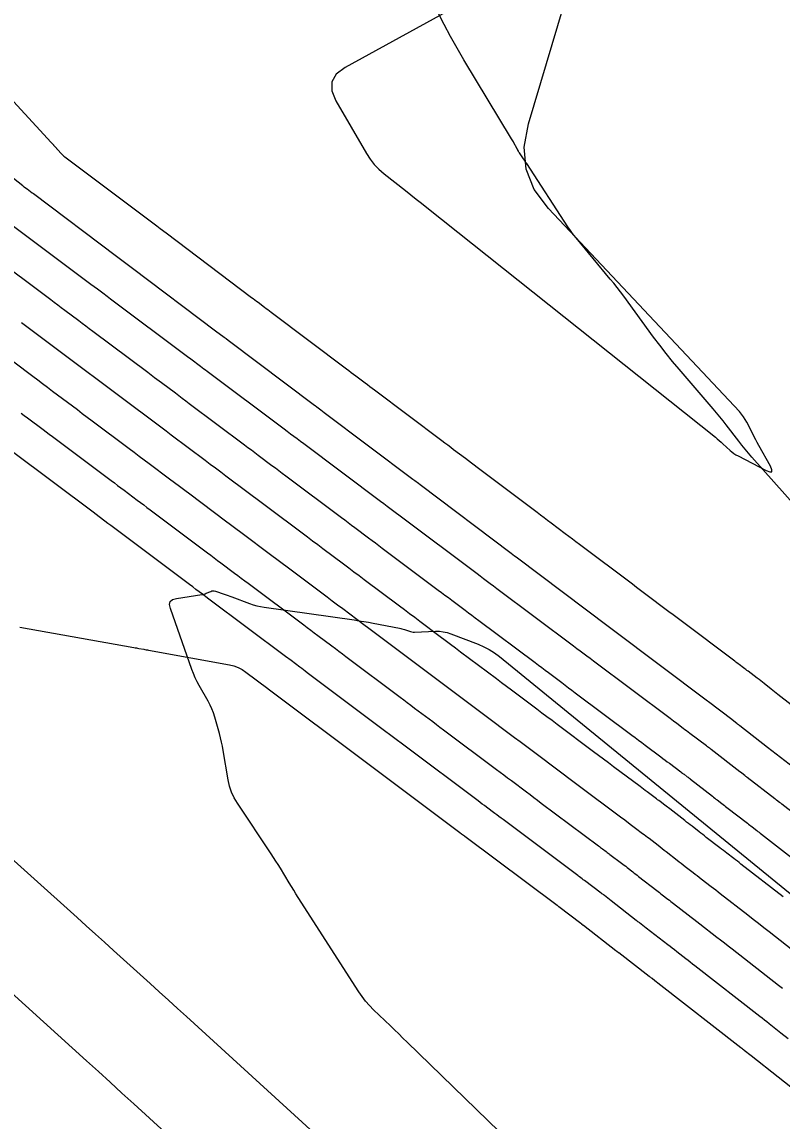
# Model space of a CAD drawing. Extents: x 1005228 to 1008882, y 1883389 to 1885754.
# Drawn here: x 1007678.8 to 1007741.8, y 1884777.6 to 1884868.6 of the extents above; entities that cross this region are included whole.
import ezdxf

# ---------------------------------------------------------------- set-up
doc = ezdxf.new("R2010")
doc.units = 0
for name, color, linetype in [('ATDIMS', 7, 'Continuous'), ('C-ANNO-NOTE', 7, 'Continuous'), ('S_BRIDGE', 7, 'Continuous'), ('TSOBSTACLE', 7, 'Continuous')]:
    doc.layers.add(name, color=color, linetype=linetype)

msp = doc.modelspace()

# ---------------------------------------------------------------- linework, layer by layer
at = {"layer": 'ATDIMS'}
for points in [[(1007744.961, 1884826.171), (1007739.272, 1884832.568), (1007738.991, 1884832.889), (1007738.717, 1884833.216), (1007738.45, 1884833.547), (1007738.188, 1884833.884), (1007737.155, 1884835.241), (1007736.894, 1884835.578), (1007736.629, 1884835.911), (1007736.358, 1884836.24), (1007736.082, 1884836.566), (1007733.249, 1884839.856), (1007732.701, 1884840.504), (1007732.166, 1884841.164), (1007731.645, 1884841.833), (1007731.136, 1884842.513), (1007728.659, 1884845.894), (1007728.389, 1884846.257), (1007728.114, 1884846.615), (1007727.833, 1884846.969), (1007727.547, 1884847.318), (1007724.713, 1884850.73), (1007724.533, 1884850.954), (1007724.359, 1884851.182), (1007724.192, 1884851.416), (1007724.032, 1884851.654), (1007720.621, 1884856.888), (1007720.557, 1884856.985), (1007720.493, 1884857.082), (1007720.428, 1884857.179), (1007720.362, 1884857.275), (1007720.008, 1884857.787), (1007719.987, 1884857.818), (1007719.967, 1884857.85), (1007719.947, 1884857.882), (1007719.929, 1884857.915), (1007719.858, 1884858.048), (1007719.84, 1884858.081), (1007719.822, 1884858.114), (1007719.804, 1884858.148), (1007719.787, 1884858.181), (1007719.554, 1884858.617), (1007719.509, 1884858.7), (1007719.463, 1884858.783), (1007719.415, 1884858.865), (1007719.367, 1884858.947), (1007715.405, 1884865.494), (1007714.84, 1884866.452), (1007714.298, 1884867.421), (1007713.777, 1884868.403), (1007713.279, 1884869.396)], [(1007741.869, 1884796.125), (1007738.366, 1884798.852), (1007738.222, 1884798.965), (1007738.077, 1884799.077), (1007737.932, 1884799.189), (1007737.787, 1884799.301), (1007737.207, 1884799.748), (1007737.062, 1884799.86), (1007736.917, 1884799.971), (1007736.772, 1884800.083), (1007736.627, 1884800.195), (1007735.503, 1884801.062), (1007735.355, 1884801.177), (1007735.206, 1884801.292), (1007735.057, 1884801.407), (1007734.909, 1884801.523), (1007734.316, 1884801.985), (1007734.168, 1884802.1), (1007734.02, 1884802.216), (1007733.871, 1884802.331), (1007733.723, 1884802.447), (1007732.473, 1884803.42), (1007732.373, 1884803.497), (1007732.273, 1884803.573), (1007732.173, 1884803.649), (1007732.073, 1884803.725), (1007731.67, 1884804.027), (1007731.57, 1884804.103), (1007731.469, 1884804.178), (1007731.368, 1884804.253), (1007731.268, 1884804.329), (1007730.591, 1884804.835), (1007730.445, 1884804.945), (1007730.298, 1884805.055), (1007730.152, 1884805.164), (1007730.006, 1884805.274), (1007727.817, 1884806.914), (1007727.404, 1884807.224), (1007726.99, 1884807.533), (1007726.577, 1884807.843), (1007726.163, 1884808.153), (1007723.132, 1884810.425), (1007722.714, 1884810.739), (1007722.296, 1884811.052), (1007721.878, 1884811.365), (1007721.46, 1884811.679), (1007719.788, 1884812.932), (1007719.37, 1884813.246), (1007718.952, 1884813.559), (1007718.534, 1884813.872), (1007718.115, 1884814.186), (1007715.14, 1884816.416), (1007714.717, 1884816.733), (1007714.294, 1884817.05), (1007713.871, 1884817.367), (1007713.448, 1884817.684), (1007711.757, 1884818.952), (1007711.334, 1884819.268), (1007710.911, 1884819.585), (1007710.488, 1884819.902), (1007710.065, 1884820.219), (1007707.148, 1884822.406), (1007706.72, 1884822.727), (1007706.292, 1884823.048), (1007705.865, 1884823.368), (1007705.437, 1884823.689), (1007703.726, 1884824.972), (1007703.298, 1884825.292), (1007702.87, 1884825.613), (1007702.442, 1884825.934), (1007702.015, 1884826.254), (1007699.157, 1884828.397), (1007698.724, 1884828.721), (1007698.291, 1884829.046), (1007697.858, 1884829.37), (1007697.425, 1884829.695), (1007695.692, 1884830.993), (1007695.259, 1884831.317), (1007694.826, 1884831.642), (1007694.393, 1884831.966), (1007693.96, 1884832.291), (1007691.165, 1884834.386), (1007690.726, 1884834.715), (1007690.288, 1884835.043), (1007689.85, 1884835.372), (1007689.412, 1884835.7), (1007687.659, 1884837.014), (1007687.221, 1884837.343), (1007686.783, 1884837.672), (1007686.344, 1884838), (1007685.906, 1884838.329), (1007683.175, 1884840.376), (1007682.731, 1884840.709), (1007682.287, 1884841.042), (1007681.843, 1884841.374), (1007681.4, 1884841.707), (1007679.624, 1884843.038), (1007679.18, 1884843.37), (1007678.736, 1884843.703)]]:
    msp.add_lwpolyline(points, dxfattribs=at)
at = {"layer": 'C-ANNO-NOTE'}
for points in [[(1007716.794, 1884871.04), (1007705.561, 1884864.849), (1007704.837, 1884864.304), (1007704.469, 1884863.66), (1007704.455, 1884862.919), (1007704.796, 1884862.079), (1007707.338, 1884857.726), (1007707.643, 1884857.255), (1007707.987, 1884856.819), (1007708.372, 1884856.417), (1007708.796, 1884856.05), (1007710.572, 1884854.65), (1007711.016, 1884854.3), (1007711.459, 1884853.949), (1007711.902, 1884853.598), (1007712.345, 1884853.246), (1007736.25, 1884834.213), (1007736.409, 1884834.085), (1007736.565, 1884833.953), (1007736.719, 1884833.819), (1007736.87, 1884833.682), (1007737.472, 1884833.129), (1007737.626, 1884832.997), (1007737.788, 1884832.875), (1007737.958, 1884832.765), (1007738.136, 1884832.666), (1007740.474, 1884831.461), (1007740.774, 1884831.339), (1007740.93, 1884831.356), (1007740.942, 1884831.513), (1007740.811, 1884831.809), (1007739.852, 1884833.531), (1007739.722, 1884833.768), (1007739.594, 1884834.007), (1007739.469, 1884834.247), (1007739.347, 1884834.488), (1007738.863, 1884835.457), (1007738.734, 1884835.694), (1007738.589, 1884835.919), (1007738.428, 1884836.133), (1007738.25, 1884836.336), (1007722.42, 1884853.167), (1007721.247, 1884854.743), (1007720.578, 1884856.438), (1007720.415, 1884858.253), (1007720.756, 1884860.188), (1007724.21, 1884871.794)], [(1007722.164, 1884772.961), (1007710.708, 1884784.093), (1007710.361, 1884784.43), (1007710.013, 1884784.767), (1007709.665, 1884785.103), (1007709.316, 1884785.439), (1007707.922, 1884786.782), (1007707.584, 1884787.127), (1007707.268, 1884787.489), (1007706.974, 1884787.87), (1007706.701, 1884788.268), (1007701.688, 1884796.082), (1007701.497, 1884796.381), (1007701.308, 1884796.681), (1007701.121, 1884796.983), (1007700.936, 1884797.285), (1007700.199, 1884798.498), (1007700.013, 1884798.8), (1007699.824, 1884799.1), (1007699.632, 1884799.398), (1007699.437, 1884799.694), (1007696.647, 1884803.885), (1007696.378, 1884804.338), (1007696.16, 1884804.812), (1007695.994, 1884805.305), (1007695.88, 1884805.82), (1007695.466, 1884808.261), (1007695.402, 1884808.613), (1007695.328, 1884808.962), (1007695.245, 1884809.309), (1007695.153, 1884809.654), (1007694.767, 1884811.029), (1007694.66, 1884811.369), (1007694.533, 1884811.7), (1007694.386, 1884812.023), (1007694.219, 1884812.338), (1007693.476, 1884813.637), (1007693.301, 1884813.96), (1007693.14, 1884814.29), (1007692.995, 1884814.628), (1007692.865, 1884814.972), (1007691.084, 1884820.021), (1007691.019, 1884820.346), (1007691.082, 1884820.596), (1007691.272, 1884820.768), (1007691.59, 1884820.864), (1007693.68, 1884821.18), (1007693.779, 1884821.198), (1007693.876, 1884821.222), (1007693.971, 1884821.252), (1007694.065, 1884821.289), (1007694.437, 1884821.445), (1007694.53, 1884821.475), (1007694.624, 1884821.487), (1007694.718, 1884821.482), (1007694.813, 1884821.458), (1007695.556, 1884821.201), (1007695.711, 1884821.147), (1007695.866, 1884821.092), (1007696.021, 1884821.037), (1007696.176, 1884820.98), (1007697.646, 1884820.439), (1007697.945, 1884820.338), (1007698.247, 1884820.253), (1007698.554, 1884820.184), (1007698.865, 1884820.131), (1007706.31, 1884819.075), (1007706.71, 1884819.016), (1007707.109, 1884818.952), (1007707.507, 1884818.882), (1007707.904, 1884818.808), (1007710.072, 1884818.387), (1007710.177, 1884818.364), (1007710.281, 1884818.338), (1007710.384, 1884818.309), (1007710.487, 1884818.276), (1007710.893, 1884818.136), (1007710.996, 1884818.106), (1007711.1, 1884818.086), (1007711.205, 1884818.075), (1007711.311, 1884818.074), (1007713.062, 1884818.139), (1007713.387, 1884818.135), (1007713.706, 1884818.098), (1007714.021, 1884818.029), (1007714.329, 1884817.928), (1007716.594, 1884817.062), (1007717.064, 1884816.861), (1007717.512, 1884816.625), (1007717.941, 1884816.353), (1007718.349, 1884816.047), (1007748.138, 1884791.772)], [(1007705.203, 1884774.521), (1007692.427, 1884786.203), (1007691.675, 1884786.891), (1007690.921, 1884787.577), (1007690.166, 1884788.263), (1007689.411, 1884788.947), (1007686.386, 1884791.682), (1007685.63, 1884792.366), (1007684.873, 1884793.049), (1007684.116, 1884793.731), (1007683.358, 1884794.413), (1007668.803, 1884807.498)]]:
    msp.add_lwpolyline(points, dxfattribs=at)
at = {"layer": 'S_BRIDGE'}
msp.add_lwpolyline([(1007691.94, 1884775.424), (1007688.045, 1884778.985), (1007687.071, 1884779.875), (1007686.095, 1884780.763), (1007685.118, 1884781.65), (1007684.14, 1884782.536), (1007675.497, 1884790.354)], dxfattribs=at)
at = {"layer": 'TSOBSTACLE'}
for points in [[(1007742.531, 1884812.038), (1007741.438, 1884812.9), (1007741.295, 1884813.012), (1007741.153, 1884813.124), (1007741.011, 1884813.237), (1007740.868, 1884813.349), (1007740.299, 1884813.799), (1007740.157, 1884813.911), (1007740.014, 1884814.022), (1007739.87, 1884814.132), (1007739.725, 1884814.242), (1007738.962, 1884814.818), (1007738.87, 1884814.887), (1007738.778, 1884814.957), (1007738.686, 1884815.026), (1007738.594, 1884815.095), (1007738.226, 1884815.371), (1007738.134, 1884815.44), (1007738.042, 1884815.509), (1007737.95, 1884815.579), (1007737.858, 1884815.648), (1007733.413, 1884818.991), (1007733.077, 1884819.244), (1007732.741, 1884819.497), (1007732.404, 1884819.75), (1007732.068, 1884820.003), (1007730.723, 1884821.015), (1007730.387, 1884821.268), (1007730.051, 1884821.521), (1007729.715, 1884821.774), (1007729.378, 1884822.027), (1007724.987, 1884825.333), (1007724.694, 1884825.553), (1007724.402, 1884825.774), (1007724.109, 1884825.994), (1007723.816, 1884826.214), (1007722.646, 1884827.095), (1007722.353, 1884827.315), (1007722.06, 1884827.535), (1007721.768, 1884827.756), (1007721.475, 1884827.976), (1007716.519, 1884831.706), (1007716.275, 1884831.89), (1007716.03, 1884832.075), (1007715.785, 1884832.259), (1007715.54, 1884832.443), (1007714.561, 1884833.18), (1007714.316, 1884833.364), (1007714.071, 1884833.549), (1007713.826, 1884833.733), (1007713.581, 1884833.917), (1007708.007, 1884838.11), (1007707.814, 1884838.255), (1007707.621, 1884838.4), (1007707.429, 1884838.545), (1007707.236, 1884838.69), (1007706.465, 1884839.27), (1007706.272, 1884839.415), (1007706.079, 1884839.56), (1007705.886, 1884839.706), (1007705.693, 1884839.851), (1007699.436, 1884844.562), (1007699.301, 1884844.663), (1007699.166, 1884844.764), (1007699.032, 1884844.866), (1007698.897, 1884844.967), (1007698.359, 1884845.372), (1007698.224, 1884845.473), (1007698.089, 1884845.575), (1007697.955, 1884845.676), (1007697.82, 1884845.777), (1007690.728, 1884851.116), (1007690.239, 1884851.484), (1007690.099, 1884851.589), (1007689.96, 1884851.694), (1007682.344, 1884857.422), (1007682.32, 1884857.441), (1007682.298, 1884857.46), (1007682.276, 1884857.48), (1007682.255, 1884857.502), (1007682.132, 1884857.634), (1007682.13, 1884857.636), (1007681.69, 1884858.126), (1007681.683, 1884858.132), (1007681.483, 1884858.347), (1007681.461, 1884858.37), (1007681.439, 1884858.394), (1007681.417, 1884858.417), (1007681.395, 1884858.441), (1007681.286, 1884858.559), (1007681.22, 1884858.63), (1007675.571, 1884864.729)], [(1007743.452, 1884806.297), (1007740.585, 1884808.509), (1007740.571, 1884808.519), (1007738.291, 1884810.294), (1007738.225, 1884810.346), (1007738.159, 1884810.397), (1007738.093, 1884810.449), (1007738.028, 1884810.5), (1007737.636, 1884810.81), (1007737.627, 1884810.817), (1007735.672, 1884812.285), (1007735.601, 1884812.338), (1007727.708, 1884818.278), (1007727.477, 1884818.452), (1007719.747, 1884824.269), (1007719.611, 1884824.371), (1007719.341, 1884824.575), (1007711.789, 1884830.258), (1007711.639, 1884830.371), (1007711.34, 1884830.596), (1007711.19, 1884830.709), (1007703.834, 1884836.244), (1007703.698, 1884836.346), (1007703.563, 1884836.448), (1007703.225, 1884836.703), (1007703.089, 1884836.805), (1007703.021, 1884836.856), (1007695.883, 1884842.228), (1007695.708, 1884842.359), (1007695.533, 1884842.491), (1007694.833, 1884843.018), (1007687.937, 1884848.209), (1007687.827, 1884848.291), (1007687.718, 1884848.373), (1007687.608, 1884848.456), (1007687.499, 1884848.538), (1007687.06, 1884848.868), (1007686.951, 1884848.951), (1007686.841, 1884849.033), (1007686.731, 1884849.115), (1007686.622, 1884849.198), (1007679.743, 1884854.374), (1007679.711, 1884854.399), (1007679.662, 1884854.435), (1007679.646, 1884854.448), (1007679.212, 1884854.773), (1007679.162, 1884854.811), (1007678.983, 1884854.946), (1007678.951, 1884854.97), (1007678.92, 1884854.994), (1007678.889, 1884855.018), (1007678.858, 1884855.042), (1007678.082, 1884855.651)], [(1007748.022, 1884798.937), (1007741.773, 1884803.803), (1007741.724, 1884803.841), (1007741.674, 1884803.88), (1007741.624, 1884803.918), (1007741.575, 1884803.956), (1007741.326, 1884804.148), (1007741.227, 1884804.224), (1007741.177, 1884804.263), (1007738.891, 1884806.027), (1007738.841, 1884806.066), (1007738.79, 1884806.105), (1007738.74, 1884806.144), (1007738.69, 1884806.183), (1007738.439, 1884806.378), (1007738.339, 1884806.456), (1007738.289, 1884806.495), (1007735.912, 1884808.345), (1007735.879, 1884808.37), (1007735.846, 1884808.396), (1007735.812, 1884808.421), (1007735.779, 1884808.446), (1007735.612, 1884808.572), (1007735.545, 1884808.622), (1007735.512, 1884808.647), (1007734.144, 1884809.671), (1007734.006, 1884809.773), (1007733.869, 1884809.876), (1007733.732, 1884809.979), (1007733.595, 1884810.081), (1007733.047, 1884810.492), (1007732.773, 1884810.697), (1007732.499, 1884810.903), (1007726.141, 1884815.669), (1007725.867, 1884815.874), (1007725.594, 1884816.079), (1007725.047, 1884816.489), (1007724.774, 1884816.694), (1007724.5, 1884816.899), (1007718.138, 1884821.667), (1007717.865, 1884821.872), (1007717.592, 1884822.076), (1007717.046, 1884822.485), (1007716.773, 1884822.69), (1007716.501, 1884822.894), (1007710.136, 1884827.665), (1007709.728, 1884827.971), (1007709.047, 1884828.482), (1007708.775, 1884828.686), (1007708.502, 1884828.89), (1007702.134, 1884833.663), (1007701.862, 1884833.867), (1007701.59, 1884834.071), (1007701.047, 1884834.478), (1007700.775, 1884834.682), (1007700.503, 1884834.886), (1007694.131, 1884839.662), (1007693.995, 1884839.763), (1007693.86, 1884839.865), (1007693.724, 1884839.967), (1007693.589, 1884840.068), (1007692.775, 1884840.678), (1007692.504, 1884840.881), (1007686.13, 1884845.661), (1007685.994, 1884845.762), (1007685.859, 1884845.864), (1007685.724, 1884845.965), (1007685.588, 1884846.066), (1007685.047, 1884846.472), (1007684.776, 1884846.675), (1007684.506, 1884846.878), (1007677.874, 1884851.848)], [(1007676.108, 1884849.422), (1007681.177, 1884845.623), (1007681.466, 1884845.406), (1007681.756, 1884845.189), (1007682.046, 1884844.972), (1007682.335, 1884844.755), (1007683.494, 1884843.887), (1007683.784, 1884843.67), (1007684.073, 1884843.453), (1007684.363, 1884843.236), (1007684.652, 1884843.018), (1007689.205, 1884839.605), (1007689.779, 1884839.175), (1007690.353, 1884838.745), (1007691.5, 1884837.884), (1007691.787, 1884837.669), (1007692.074, 1884837.454), (1007692.361, 1884837.239), (1007692.648, 1884837.024), (1007697.232, 1884833.588), (1007697.516, 1884833.375), (1007697.8, 1884833.162), (1007698.085, 1884832.949), (1007698.369, 1884832.735), (1007699.507, 1884831.883), (1007699.792, 1884831.67), (1007700.076, 1884831.456), (1007700.361, 1884831.243), (1007700.645, 1884831.03), (1007705.258, 1884827.572), (1007705.54, 1884827.361), (1007705.822, 1884827.15), (1007706.104, 1884826.938), (1007706.386, 1884826.727), (1007707.514, 1884825.881), (1007707.796, 1884825.67), (1007708.078, 1884825.458), (1007708.36, 1884825.247), (1007708.642, 1884825.036), (1007713.283, 1884821.557), (1007713.563, 1884821.347), (1007713.842, 1884821.138), (1007714.122, 1884820.928), (1007714.402, 1884820.718), (1007715.52, 1884819.88), (1007715.8, 1884819.67), (1007716.08, 1884819.461), (1007716.359, 1884819.251), (1007716.639, 1884819.042), (1007721.308, 1884815.542), (1007721.585, 1884815.334), (1007721.863, 1884815.126), (1007722.14, 1884814.918), (1007722.417, 1884814.71), (1007723.527, 1884813.879), (1007723.804, 1884813.671), (1007724.081, 1884813.463), (1007724.359, 1884813.255), (1007724.636, 1884813.047), (1007729.331, 1884809.528), (1007729.606, 1884809.322), (1007729.882, 1884809.115), (1007730.157, 1884808.909), (1007730.432, 1884808.703), (1007731.724, 1884807.735), (1007731.904, 1884807.6), (1007732.084, 1884807.465), (1007732.264, 1884807.331), (1007732.444, 1884807.196), (1007733.39, 1884806.488), (1007733.457, 1884806.438), (1007733.524, 1884806.387), (1007733.591, 1884806.337), (1007733.658, 1884806.287), (1007733.926, 1884806.086), (1007733.993, 1884806.035), (1007734.06, 1884805.985), (1007734.126, 1884805.934), (1007734.192, 1884805.882), (1007736.006, 1884804.471), (1007736.105, 1884804.394), (1007736.204, 1884804.316), (1007736.304, 1884804.239), (1007736.403, 1884804.162), (1007736.8, 1884803.853), (1007736.899, 1884803.775), (1007736.998, 1884803.698), (1007737.098, 1884803.621), (1007737.197, 1884803.544), (1007738.902, 1884802.229), (1007739, 1884802.154), (1007739.097, 1884802.079), (1007739.194, 1884802.004), (1007739.292, 1884801.929), (1007739.681, 1884801.629), (1007739.778, 1884801.553), (1007739.875, 1884801.478), (1007739.973, 1884801.403), (1007740.07, 1884801.327), (1007744.946, 1884797.531)], [(1007743.058, 1884791.395), (1007740.712, 1884793.224), (1007740.268, 1884793.569), (1007739.825, 1884793.914), (1007739.382, 1884794.26), (1007738.939, 1884794.605), (1007736.663, 1884796.377), (1007736.471, 1884796.526), (1007736.279, 1884796.675), (1007736.086, 1884796.824), (1007735.894, 1884796.973), (1007735.069, 1884797.609), (1007734.903, 1884797.736), (1007734.737, 1884797.864), (1007734.572, 1884797.992), (1007734.406, 1884798.119), (1007733.744, 1884798.63), (1007733.579, 1884798.758), (1007733.414, 1884798.886), (1007733.248, 1884799.014), (1007733.083, 1884799.143), (1007732.172, 1884799.853), (1007732.003, 1884799.984), (1007731.835, 1884800.115), (1007731.667, 1884800.246), (1007731.498, 1884800.377), (1007730.753, 1884800.957), (1007730.62, 1884801.06), (1007730.487, 1884801.162), (1007730.354, 1884801.264), (1007730.22, 1884801.365), (1007729.64, 1884801.8), (1007729.527, 1884801.884), (1007729.414, 1884801.969), (1007729.302, 1884802.053), (1007729.189, 1884802.137), (1007728.738, 1884802.475), (1007728.625, 1884802.559), (1007728.513, 1884802.644), (1007728.4, 1884802.728), (1007728.287, 1884802.813), (1007724.996, 1884805.279), (1007724.547, 1884805.615), (1007724.098, 1884805.951), (1007723.65, 1884806.288), (1007723.201, 1884806.624), (1007721.407, 1884807.969), (1007720.958, 1884808.305), (1007720.51, 1884808.641), (1007720.061, 1884808.977), (1007719.613, 1884809.314), (1007716.924, 1884811.33), (1007716.482, 1884811.661), (1007716.041, 1884811.992), (1007715.599, 1884812.323), (1007715.157, 1884812.654), (1007713.391, 1884813.977), (1007712.95, 1884814.308), (1007712.508, 1884814.639), (1007712.067, 1884814.97), (1007711.625, 1884815.301), (1007708.848, 1884817.382), (1007708.414, 1884817.708), (1007707.98, 1884818.033), (1007707.546, 1884818.359), (1007707.111, 1884818.684), (1007705.375, 1884819.986), (1007704.941, 1884820.311), (1007704.507, 1884820.637), (1007704.072, 1884820.962), (1007703.638, 1884821.288), (1007700.771, 1884823.437), (1007700.345, 1884823.757), (1007699.918, 1884824.077), (1007699.491, 1884824.396), (1007699.065, 1884824.716), (1007697.358, 1884825.995), (1007696.932, 1884826.315), (1007696.505, 1884826.635), (1007696.078, 1884826.955), (1007695.652, 1884827.274), (1007692.69, 1884829.494), (1007692.271, 1884829.808), (1007691.852, 1884830.121), (1007691.433, 1884830.435), (1007691.015, 1884830.749), (1007689.34, 1884832.005), (1007688.921, 1884832.318), (1007688.502, 1884832.632), (1007688.084, 1884832.946), (1007687.665, 1884833.26), (1007684.607, 1884835.553), (1007684.197, 1884835.861), (1007683.786, 1884836.168), (1007683.376, 1884836.476), (1007682.965, 1884836.784), (1007681.323, 1884838.015), (1007680.912, 1884838.323), (1007680.502, 1884838.631), (1007680.091, 1884838.939), (1007679.68, 1884839.246), (1007676.52, 1884841.615)], [(1007678.716, 1884836.22), (1007678.975, 1884836.026), (1007679.234, 1884835.831), (1007680.531, 1884834.859), (1007681.049, 1884834.471), (1007681.308, 1884834.276), (1007686.176, 1884830.626), (1007686.446, 1884830.424), (1007686.716, 1884830.221), (1007686.987, 1884830.019), (1007687.257, 1884829.816), (1007688.338, 1884829.006), (1007688.608, 1884828.804), (1007688.878, 1884828.601), (1007689.148, 1884828.399), (1007689.418, 1884828.196), (1007694.158, 1884824.645), (1007694.438, 1884824.435), (1007694.719, 1884824.224), (1007695, 1884824.014), (1007695.281, 1884823.803), (1007696.404, 1884822.961), (1007696.685, 1884822.751), (1007696.966, 1884822.54), (1007697.247, 1884822.33), (1007697.528, 1884822.119), (1007702.139, 1884818.662), (1007702.43, 1884818.444), (1007702.721, 1884818.226), (1007703.012, 1884818.008), (1007703.303, 1884817.79), (1007704.466, 1884816.917), (1007704.757, 1884816.699), (1007705.048, 1884816.481), (1007705.339, 1884816.263), (1007705.63, 1884816.045), (1007710.121, 1884812.68), (1007710.422, 1884812.454), (1007710.723, 1884812.229), (1007711.023, 1884812.003), (1007711.324, 1884811.778), (1007712.528, 1884810.875), (1007712.829, 1884810.65), (1007713.13, 1884810.424), (1007713.43, 1884810.199), (1007713.731, 1884809.973), (1007718.103, 1884806.696), (1007718.414, 1884806.463), (1007718.724, 1884806.23), (1007719.034, 1884805.998), (1007719.345, 1884805.765), (1007720.586, 1884804.835), (1007720.896, 1884804.602), (1007721.207, 1884804.369), (1007721.517, 1884804.137), (1007721.827, 1884803.904), (1007726.569, 1884800.352), (1007726.648, 1884800.292), (1007726.727, 1884800.233), (1007726.806, 1884800.174), (1007726.885, 1884800.115), (1007727.201, 1884799.878), (1007727.281, 1884799.819), (1007727.36, 1884799.759), (1007727.439, 1884799.7), (1007727.518, 1884799.641), (1007728.462, 1884798.933), (1007728.582, 1884798.842), (1007728.701, 1884798.751), (1007728.82, 1884798.66), (1007728.939, 1884798.568), (1007729.413, 1884798.199), (1007729.532, 1884798.107), (1007729.65, 1884798.014), (1007729.769, 1884797.922), (1007729.887, 1884797.83), (1007731.388, 1884796.661), (1007731.504, 1884796.57), (1007731.621, 1884796.48), (1007731.738, 1884796.389), (1007731.855, 1884796.299), (1007732.323, 1884795.937), (1007732.441, 1884795.847), (1007732.558, 1884795.757), (1007732.675, 1884795.666), (1007732.792, 1884795.576), (1007734, 1884794.645), (1007734.24, 1884794.46), (1007734.48, 1884794.274), (1007734.72, 1884794.088), (1007734.959, 1884793.902), (1007736.371, 1884792.802), (1007736.686, 1884792.557), (1007737.001, 1884792.312), (1007737.316, 1884792.066), (1007737.631, 1884791.821), (1007741.494, 1884788.81), (1007741.815, 1884788.559)], [(1007742.276, 1884784.376), (1007741.69, 1884784.839), (1007740.713, 1884785.611), (1007740.517, 1884785.765), (1007740.322, 1884785.919), (1007740.126, 1884786.072), (1007739.929, 1884786.225), (1007734.551, 1884790.418), (1007734.364, 1884790.563), (1007734.177, 1884790.709), (1007733.99, 1884790.854), (1007733.804, 1884791), (1007733.056, 1884791.582), (1007732.869, 1884791.727), (1007732.682, 1884791.873), (1007732.494, 1884792.018), (1007732.307, 1884792.162), (1007730.515, 1884793.543), (1007730.378, 1884793.649), (1007730.241, 1884793.755), (1007729.966, 1884793.967), (1007729.897, 1884794.02), (1007729.829, 1884794.073), (1007729.76, 1884794.126), (1007729.692, 1884794.18), (1007727.603, 1884795.807), (1007727.466, 1884795.914), (1007727.328, 1884796.021), (1007727.053, 1884796.234), (1007726.985, 1884796.288), (1007726.916, 1884796.341), (1007726.846, 1884796.393), (1007726.777, 1884796.446), (1007725.396, 1884797.482), (1007725.305, 1884797.55), (1007725.214, 1884797.618), (1007724.987, 1884797.788), (1007724.896, 1884797.856), (1007724.85, 1884797.89), (1007718.659, 1884802.53), (1007718.487, 1884802.659), (1007718.315, 1884802.788), (1007718.143, 1884802.917), (1007717.971, 1884803.046), (1007717.283, 1884803.562), (1007717.11, 1884803.69), (1007716.938, 1884803.819), (1007716.766, 1884803.949), (1007716.594, 1884804.078), (1007710.539, 1884808.617), (1007710.219, 1884808.857), (1007709.898, 1884809.097), (1007709.257, 1884809.578), (1007708.937, 1884809.818), (1007708.616, 1884810.058), (1007702.413, 1884814.707), (1007702.265, 1884814.818), (1007702.117, 1884814.929), (1007701.969, 1884815.04), (1007701.822, 1884815.15), (1007701.083, 1884815.704), (1007700.639, 1884816.037), (1007694.284, 1884820.801), (1007694.014, 1884821.004), (1007693.744, 1884821.206), (1007693.204, 1884821.611), (1007692.934, 1884821.813), (1007692.663, 1884822.016), (1007686.147, 1884826.899), (1007685.904, 1884827.081), (1007685.661, 1884827.263), (1007685.174, 1884827.628), (1007684.931, 1884827.811), (1007684.687, 1884827.993), (1007678.009, 1884833)], [(1007678.597, 1884818.473), (1007688.068, 1884816.788), (1007688.169, 1884816.77), (1007688.27, 1884816.752), (1007688.371, 1884816.734), (1007688.472, 1884816.715), (1007688.875, 1884816.643), (1007688.976, 1884816.625), (1007689.077, 1884816.607), (1007689.178, 1884816.588), (1007689.279, 1884816.57), (1007695.991, 1884815.35), (1007696.354, 1884815.263), (1007696.699, 1884815.136), (1007697.027, 1884814.969), (1007697.338, 1884814.762), (1007699.158, 1884813.397), (1007699.195, 1884813.37), (1007707.112, 1884807.436), (1007707.347, 1884807.261), (1007715.085, 1884801.459), (1007715.22, 1884801.358), (1007715.457, 1884801.18), (1007715.491, 1884801.155), (1007723.132, 1884795.429), (1007723.25, 1884795.341), (1007723.274, 1884795.323), (1007725.092, 1884793.959), (1007725.111, 1884793.945), (1007725.13, 1884793.93), (1007725.149, 1884793.916), (1007725.168, 1884793.901), (1007725.3, 1884793.798), (1007725.318, 1884793.784), (1007727.996, 1884791.698), (1007728.036, 1884791.667), (1007728.077, 1884791.636), (1007728.218, 1884791.526), (1007728.239, 1884791.511), (1007730.766, 1884789.563), (1007730.825, 1884789.517), (1007730.884, 1884789.472), (1007730.942, 1884789.426), (1007731.001, 1884789.38), (1007731.236, 1884789.198), (1007731.353, 1884789.106), (1007731.471, 1884789.015), (1007738.365, 1884783.641), (1007738.436, 1884783.586), (1007738.507, 1884783.53), (1007738.577, 1884783.475), (1007738.648, 1884783.419), (1007739.211, 1884782.974), (1007745.925, 1884777.67)]]:
    msp.add_lwpolyline(points, dxfattribs=at)

doc.saveas('drawing.dxf')
